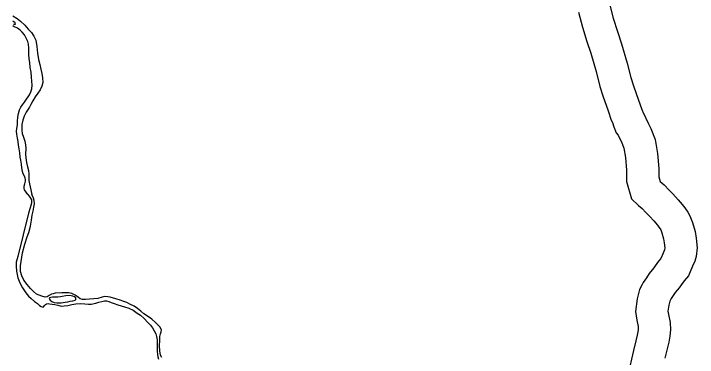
# Model space of a CAD drawing. Extents: x -939622 to -934245, y 1383184 to 1385301.
# Drawn here: x -935171.2 to -935152.11, y 1384096.61 to 1384106.21 of the extents above; entities that cross this region are included whole.
import ezdxf

# ---------------------------------------------------------------- set-up
doc = ezdxf.new("R2010")
doc.units = 0
doc.layers.add('Level 10', color=7, linetype='Continuous')
doc.layers.add('Level 9', color=7, linetype='Continuous')

msp = doc.modelspace()

# ---------------------------------------------------------------- linework, layer by layer
at = {"layer": 'Level 10'}
for points in [[(-935154.563, 1384106.49), (-935154.458, 1384106.082), (-935154.34, 1384105.712), (-935154.229, 1384105.37), (-935154.073, 1384104.832), (-935153.967, 1384104.427), (-935153.897, 1384104.197), (-935153.753, 1384103.799), (-935153.672, 1384103.561), (-935153.64, 1384103.485), (-935153.634, 1384103.466), (-935153.479, 1384103.136), (-935153.407, 1384103.003), (-935153.29, 1384102.691), (-935153.223, 1384102.306), (-935153.192, 1384101.881), (-935153.189, 1384101.65)], [(-935155.431, 1384106.255), (-935155.323, 1384105.834), (-935155.197, 1384105.436), (-935155.089, 1384105.105), (-935154.941, 1384104.593), (-935154.833, 1384104.181), (-935154.751, 1384103.913), (-935154.603, 1384103.501), (-935154.514, 1384103.24), (-935154.485, 1384103.172), (-935154.444, 1384103.046), (-935154.382, 1384102.885), (-935154.323, 1384102.816), (-935154.282, 1384102.73), (-935154.227, 1384102.629), (-935154.162, 1384102.455), (-935154.118, 1384102.197), (-935154.092, 1384101.841), (-935154.087, 1384101.519)], [(-935154.087, 1384101.519), (-935153.95, 1384101.033), (-935153.755, 1384100.851), (-935153.653, 1384100.769), (-935153.55, 1384100.656), (-935153.45, 1384100.556), (-935153.33, 1384100.425), (-935153.226, 1384100.297), (-935153.185, 1384100.25), (-935153.153, 1384100.198), (-935153.136, 1384100.17), (-935153.104, 1384100.085), (-935153.053, 1384099.917), (-935153.036, 1384099.812), (-935153.019, 1384099.668), (-935153.026, 1384099.616), (-935153.068, 1384099.52), (-935153.132, 1384099.371), (-935153.199, 1384099.293), (-935153.289, 1384099.162), (-935153.329, 1384099.106), (-935153.458, 1384098.954), (-935153.535, 1384098.832), (-935153.625, 1384098.703), (-935153.651, 1384098.645), (-935153.723, 1384098.501), (-935153.793, 1384098.247), (-935153.843, 1384097.888), (-935153.804, 1384097.65), (-935153.769, 1384097.468), (-935153.764, 1384097.388), (-935153.77, 1384097.323), (-935153.788, 1384097.225), (-935153.827, 1384097.068), (-935153.896, 1384096.795), (-935154.056, 1384096.111)], [(-935153.189, 1384101.65), (-935153.153, 1384101.521), (-935153.035, 1384101.428), (-935152.898, 1384101.277), (-935152.799, 1384101.178), (-935152.649, 1384101.014), (-935152.537, 1384100.877), (-935152.458, 1384100.786), (-935152.382, 1384100.664), (-935152.321, 1384100.56), (-935152.251, 1384100.374), (-935152.175, 1384100.121), (-935152.145, 1384099.938), (-935152.113, 1384099.667), (-935152.142, 1384099.422), (-935152.181, 1384099.3), (-935152.244, 1384099.159), (-935152.36, 1384098.888), (-935152.485, 1384098.744), (-935152.551, 1384098.646), (-935152.619, 1384098.552), (-935152.73, 1384098.421), (-935152.785, 1384098.333), (-935152.839, 1384098.256), (-935152.879, 1384098.177), (-935152.91, 1384098.064), (-935152.933, 1384097.9), (-935152.917, 1384097.807), (-935152.874, 1384097.581), (-935152.861, 1384097.372), (-935152.878, 1384097.196), (-935152.908, 1384097.036), (-935152.954, 1384096.85), (-935153.022, 1384096.582)]]:
    msp.add_lwpolyline(points, dxfattribs=at)
at = {"layer": 'Level 9'}
for points in [[(-935171.218, 1384106.156), (-935171.105, 1384106.074), (-935171.004, 1384105.998), (-935170.891, 1384105.892), (-935170.79, 1384105.78), (-935170.704, 1384105.688), (-935170.633, 1384105.587), (-935170.579, 1384105.468), (-935170.555, 1384105.294), (-935170.536, 1384105.108), (-935170.509, 1384104.932), (-935170.47, 1384104.794), (-935170.437, 1384104.665), (-935170.414, 1384104.54), (-935170.394, 1384104.42), (-935170.385, 1384104.291), (-935170.413, 1384104.188), (-935170.459, 1384104.082), (-935170.523, 1384103.99), (-935170.596, 1384103.887), (-935170.666, 1384103.78), (-935170.718, 1384103.671), (-935170.759, 1384103.595), (-935170.853, 1384103.461), (-935170.91, 1384103.348), (-935170.947, 1384103.236), (-935170.975, 1384103.112), (-935170.975, 1384102.959), (-935170.958, 1384102.86), (-935170.926, 1384102.762), (-935170.891, 1384102.648)], [(-935171.204, 1384105.919), (-935171.171, 1384105.916), (-935171.144, 1384105.923), (-935171.154, 1384105.953), (-935171.224, 1384105.999)], [(-935170.801, 1384101.159), (-935170.9, 1384101.289), (-935170.907, 1384101.322), (-935170.905, 1384101.394), (-935170.889, 1384101.458), (-935170.877, 1384101.497), (-935170.869, 1384101.53), (-935170.867, 1384101.575), (-935170.874, 1384101.617), (-935170.899, 1384101.671), (-935170.93, 1384101.736), (-935170.952, 1384101.799), (-935170.972, 1384101.901), (-935170.983, 1384102.006), (-935171.003, 1384102.114), (-935171.014, 1384102.201), (-935171.029, 1384102.327), (-935171.046, 1384102.438), (-935171.06, 1384102.54), (-935171.071, 1384102.639), (-935171.088, 1384102.737), (-935171.101, 1384102.791), (-935171.111, 1384102.848), (-935171.116, 1384102.932), (-935171.111, 1384103.001), (-935171.092, 1384103.107), (-935171.091, 1384103.212), (-935171.084, 1384103.324), (-935171.068, 1384103.426), (-935171.037, 1384103.523), (-935170.996, 1384103.596), (-935170.956, 1384103.663), (-935170.894, 1384103.742), (-935170.839, 1384103.822), (-935170.795, 1384103.889), (-935170.757, 1384103.947), (-935170.716, 1384104.025), (-935170.694, 1384104.116), (-935170.681, 1384104.216), (-935170.689, 1384104.324), (-935170.7, 1384104.441), (-935170.715, 1384104.579), (-935170.736, 1384104.711), (-935170.75, 1384104.846), (-935170.765, 1384104.953), (-935170.776, 1384105.067), (-935170.774, 1384105.155), (-935170.773, 1384105.251), (-935170.784, 1384105.359), (-935170.804, 1384105.431), (-935170.863, 1384105.55), (-935170.901, 1384105.621), (-935170.962, 1384105.695), (-935171.011, 1384105.745), (-935171.051, 1384105.78), (-935171.094, 1384105.804), (-935171.127, 1384105.821), (-935171.185, 1384105.844), (-935171.221, 1384105.87)], [(-935170.891, 1384102.648), (-935170.865, 1384102.543), (-935170.857, 1384102.447), (-935170.866, 1384102.288), (-935170.864, 1384102.183), (-935170.84, 1384102.051), (-935170.811, 1384101.931), (-935170.788, 1384101.83), (-935170.777, 1384101.734), (-935170.778, 1384101.64), (-935170.773, 1384101.547), (-935170.756, 1384101.46), (-935170.74, 1384101.371), (-935170.696, 1384101.157)], [(-935170.801, 1384101.159), (-935170.749, 1384101.085), (-935170.704, 1384101.007), (-935170.706, 1384100.917), (-935170.742, 1384100.784), (-935170.783, 1384100.64), (-935171.082, 1384099.426), (-935171.132, 1384099.269), (-935171.134, 1384099.155), (-935171.121, 1384099.017), (-935171.084, 1384098.828), (-935171.026, 1384098.69), (-935170.953, 1384098.549), (-935170.863, 1384098.414), (-935170.781, 1384098.313), (-935170.715, 1384098.253), (-935170.618, 1384098.169), (-935170.534, 1384098.11), (-935170.474, 1384098.059), (-935170.432, 1384098.032), (-935170.401, 1384098.017), (-935170.377, 1384098.009), (-935170.354, 1384098.024), (-935170.336, 1384098.054), (-935170.312, 1384098.081), (-935170.282, 1384098.105), (-935170.24, 1384098.112), (-935170.195, 1384098.106), (-935170.12, 1384098.091), (-935170.054, 1384098.08), (-935169.964, 1384098.065), (-935169.874, 1384098.042), (-935169.787, 1384098.049), (-935169.691, 1384098.058), (-935169.571, 1384098.083), (-935169.463, 1384098.105), (-935169.325, 1384098.109), (-935169.217, 1384098.103), (-935169.112, 1384098.098), (-935169.034, 1384098.098), (-935168.908, 1384098.126), (-935168.822, 1384098.148), (-935168.741, 1384098.17), (-935168.666, 1384098.185), (-935168.606, 1384098.185), (-935168.546, 1384098.171), (-935168.477, 1384098.138), (-935168.393, 1384098.109), (-935168.29, 1384098.079), (-935168.107, 1384098.02), (-935167.981, 1384097.979), (-935167.867, 1384097.929), (-935167.749, 1384097.839), (-935167.656, 1384097.786), (-935167.553, 1384097.693), (-935167.466, 1384097.592), (-935167.378, 1384097.505), (-935167.321, 1384097.43), (-935167.275, 1384097.346), (-935167.233, 1384097.268), (-935167.214, 1384097.187), (-935167.196, 1384097.1), (-935167.189, 1384096.989), (-935167.195, 1384096.899), (-935167.194, 1384096.779), (-935167.187, 1384096.685), (-935167.178, 1384096.622), (-935167.154, 1384096.556)], [(-935167.061, 1384096.599), (-935167.097, 1384096.671), (-935167.122, 1384096.785), (-935167.126, 1384096.926), (-935167.118, 1384097.077), (-935167.118, 1384097.191), (-935167.104, 1384097.269), (-935167.086, 1384097.32), (-935167.069, 1384097.381), (-935167.117, 1384097.462), (-935167.235, 1384097.581), (-935167.34, 1384097.671), (-935167.461, 1384097.76), (-935167.563, 1384097.828), (-935167.653, 1384097.897), (-935167.738, 1384097.975), (-935167.837, 1384098.034), (-935167.936, 1384098.082), (-935168.036, 1384098.141), (-935168.123, 1384098.171), (-935168.225, 1384098.209), (-935168.351, 1384098.244), (-935168.502, 1384098.291), (-935168.571, 1384098.303), (-935168.664, 1384098.308), (-935168.729, 1384098.287), (-935168.846, 1384098.25), (-935169.194, 1384098.224), (-935169.275, 1384098.223), (-935169.344, 1384098.244), (-935169.386, 1384098.283), (-935169.431, 1384098.312), (-935169.483, 1384098.348), (-935169.579, 1384098.393), (-935169.666, 1384098.41), (-935169.762, 1384098.409), (-935169.852, 1384098.409), (-935170.038, 1384098.399), (-935170.101, 1384098.386), (-935170.143, 1384098.374), (-935170.205, 1384098.337), (-935170.262, 1384098.295), (-935170.322, 1384098.292), (-935170.409, 1384098.321), (-935170.563, 1384098.377), (-935170.65, 1384098.449), (-935170.731, 1384098.535), (-935170.825, 1384098.643), (-935170.916, 1384098.766), (-935170.97, 1384098.889), (-935171.004, 1384099.009), (-935171.005, 1384099.162), (-935170.953, 1384099.529), (-935170.883, 1384099.773), (-935170.818, 1384099.978), (-935170.774, 1384100.101), (-935170.727, 1384100.276), (-935170.701, 1384100.442), (-935170.684, 1384100.577), (-935170.657, 1384100.694), (-935170.637, 1384100.806), (-935170.622, 1384100.896), (-935170.623, 1384100.989), (-935170.641, 1384101.055), (-935170.696, 1384101.157)], [(-935169.89, 1384098.303), (-935169.965, 1384098.294), (-935170.049, 1384098.293), (-935170.115, 1384098.29), (-935170.166, 1384098.284), (-935170.202, 1384098.268), (-935170.211, 1384098.25), (-935170.184, 1384098.208), (-935170.138, 1384098.167), (-935170.072, 1384098.143), (-935169.997, 1384098.131), (-935169.928, 1384098.132), (-935169.871, 1384098.132), (-935169.763, 1384098.154), (-935169.689, 1384098.163), (-935169.62, 1384098.179), (-935169.548, 1384098.188), (-935169.482, 1384098.21), (-935169.461, 1384098.228), (-935169.467, 1384098.273), (-935169.5, 1384098.297), (-935169.545, 1384098.321), (-935169.591, 1384098.329), (-935169.636, 1384098.332)], [(-935169.636, 1384098.332), (-935169.74, 1384098.328), (-935169.845, 1384098.31), (-935169.89, 1384098.303)]]:
    msp.add_lwpolyline(points, dxfattribs=at)

doc.saveas('drawing.dxf')
